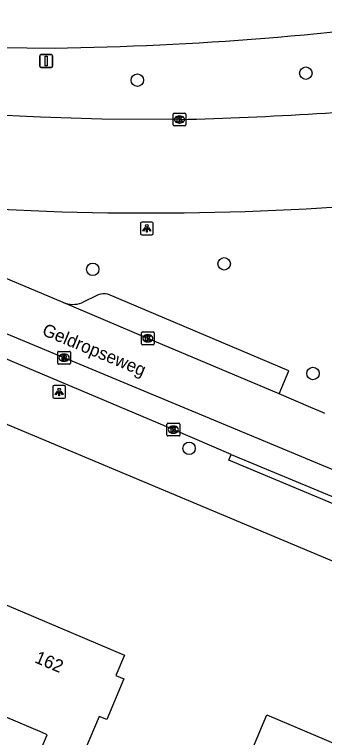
# Model space of a CAD drawing. Extents: x 162074 to 163034, y 381824 to 382557.
# Drawn here: x 162536.8 to 162561.2, y 382456.5 to 382513.2 of the extents above; entities that cross this region are included whole.
import ezdxf

# ---------------------------------------------------------------- set-up
doc = ezdxf.new("R2010")
doc.units = 0
for name, color, linetype in [('IMGEO_Boom', 7, 'Continuous'), ('IMGEO_Fietspad_gesloten', 7, 'Continuous'), ('IMGEO_Kolk', 7, 'Continuous'), ('IMGEO_Lichtpunt', 7, 'Continuous'), ('IMGEO_Openbare_ruimte_label', 7, 'Continuous'), ('IMGEO_Pand', 7, 'Continuous'), ('IMGEO_Pand_nummerreeks', 7, 'Continuous'), ('IMGEO_Parkeervlak_open', 7, 'Continuous'), ('IMGEO_Rijbaan_lokaal_gesloten', 7, 'Continuous'), ('IMGEO_Rijbaan_lokaal_open', 7, 'Continuous'), ('IMGEO_Rioolput', 7, 'Continuous'), ('IMGEO_Verkeersbordpaal', 7, 'Continuous'), ('IMGEO_Voetpad_open', 7, 'Continuous')]:
    doc.layers.add(name, color=color, linetype=linetype)

msp = doc.modelspace()

# ---------------------------------------------------------------- linework, layer by layer
at = {"layer": 'IMGEO_Boom'}
for centre in [(162559.707, 382508.595), (162546.472, 382508.042), (162553.29, 382493.636), (162542.964, 382493.207), (162560.271, 382485.028), (162550.536, 382479.153)]:
    msp.add_circle(centre, 0.489, dxfattribs=at)
at = {"layer": 'IMGEO_Fietspad_gesloten'}
for points in [[(162553.843, 382478.68), (162549.296, 382480.629), (162533.557, 382487.255), (162523.867, 382491.324)], [(162553.843, 382478.68), (162562.046, 382475.271)]]:
    msp.add_lwpolyline(points, dxfattribs=at)
at = {"layer": 'IMGEO_Kolk'}
for p, q in [((162549.28, 382504.534), (162549.28, 382505.386)), ((162549.355, 382505.46), (162550.207, 382505.46)), ((162549.768, 382505.24), (162549.793, 382505.24)), ((162550.281, 382505.386), (162550.281, 382504.534)), ((162549.791, 382504.68), (162549.766, 382504.68)), ((162550.207, 382504.46), (162549.355, 382504.46)), ((162546.79, 382487.361), (162546.79, 382488.213)), ((162546.865, 382488.287), (162547.717, 382488.287)), ((162547.791, 382488.213), (162547.791, 382487.361)), ((162547.278, 382488.067), (162547.303, 382488.067)), ((162547.717, 382487.287), (162546.865, 382487.287)), ((162547.301, 382487.507), (162547.276, 382487.507)), ((162548.799, 382480.201), (162548.799, 382481.053)), ((162548.874, 382481.127), (162549.726, 382481.127)), ((162549.287, 382480.907), (162549.312, 382480.907)), ((162549.8, 382481.053), (162549.8, 382480.201)), ((162549.31, 382480.347), (162549.285, 382480.347)), ((162549.726, 382480.127), (162548.874, 382480.127))]:
    msp.add_line(p, q, dxfattribs=at)
for points in [[(162549.28, 382504.534), (162549.28, 382505.386)], [(162549.355, 382505.46), (162550.207, 382505.46)], [(162550.281, 382505.386), (162550.281, 382504.534)], [(162549.601, 382505.16), (162549.724, 382505.16), (162549.724, 382505.009), (162549.854, 382505.16), (162550.018, 382505.16), (162549.872, 382505.009), (162550.025, 382504.76), (162549.873, 382504.76), (162549.788, 382504.924), (162549.724, 382504.857), (162549.724, 382504.76), (162549.601, 382504.76), (162549.601, 382505.16)], [(162550.207, 382504.46), (162549.355, 382504.46)], [(162546.79, 382487.361), (162546.79, 382488.213)], [(162546.865, 382488.287), (162547.717, 382488.287)], [(162547.791, 382488.213), (162547.791, 382487.361)], [(162547.111, 382487.987), (162547.234, 382487.987), (162547.234, 382487.836), (162547.364, 382487.987), (162547.528, 382487.987), (162547.382, 382487.836), (162547.535, 382487.587), (162547.383, 382487.587), (162547.298, 382487.751), (162547.234, 382487.684), (162547.234, 382487.587), (162547.111, 382487.587), (162547.111, 382487.987)], [(162547.717, 382487.287), (162546.865, 382487.287)], [(162548.799, 382480.201), (162548.799, 382481.053)], [(162548.874, 382481.127), (162549.726, 382481.127)], [(162549.12, 382480.827), (162549.243, 382480.827), (162549.243, 382480.676), (162549.373, 382480.827), (162549.537, 382480.827), (162549.391, 382480.676), (162549.544, 382480.427), (162549.392, 382480.427), (162549.307, 382480.591), (162549.243, 382480.524), (162549.243, 382480.427), (162549.12, 382480.427), (162549.12, 382480.827)], [(162549.8, 382481.053), (162549.8, 382480.201)], [(162549.726, 382480.127), (162548.874, 382480.127)]]:
    msp.add_lwpolyline(points, dxfattribs=at)
for centre, start, end in [((162549.357, 382505.384), 91.552, 178.448), ((162549.357, 382505.384), 91.552, 178.448), ((162550.205, 382505.384), 1.552, 88.448), ((162550.205, 382505.384), 1.552, 88.448), ((162549.357, 382504.536), 181.552, 268.448), ((162549.357, 382504.536), 181.552, 268.448), ((162550.205, 382504.536), 271.552, 358.448), ((162550.205, 382504.536), 271.552, 358.448), ((162546.867, 382488.211), 91.552, 178.448), ((162546.867, 382488.211), 91.552, 178.448), ((162547.715, 382488.211), 1.552, 88.448), ((162547.715, 382488.211), 1.552, 88.448), ((162546.867, 382487.363), 181.552, 268.448), ((162546.867, 382487.363), 181.552, 268.448), ((162547.715, 382487.363), 271.552, 358.448), ((162547.715, 382487.363), 271.552, 358.448), ((162548.876, 382481.051), 91.552, 178.448), ((162548.876, 382481.051), 91.552, 178.448), ((162549.724, 382481.051), 1.552, 88.448), ((162549.724, 382481.051), 1.552, 88.448), ((162548.876, 382480.203), 181.552, 268.448), ((162548.876, 382480.203), 181.552, 268.448), ((162549.724, 382480.203), 271.552, 358.448), ((162549.724, 382480.203), 271.552, 358.448)]:
    msp.add_arc(centre, 0.0765, start, end, dxfattribs=at)
for centre, major_axis, ratio, start_param, end_param in [((162549.767, 382504.96), (-0.387, 0.002), 0.722429, 4.712389, 7.853982), ((162549.792, 382504.96), (-0.39, 0.002), 0.717154, 1.570796, 4.712389), ((162547.277, 382487.787), (-0.387, 0.002), 0.722429, 4.712389, 7.853982), ((162547.302, 382487.787), (-0.39, 0.002), 0.717154, 1.570796, 4.712389), ((162549.286, 382480.627), (-0.387, 0.002), 0.722429, 4.712389, 7.853982), ((162549.311, 382480.627), (-0.39, 0.002), 0.717154, 1.570796, 4.712389)]:
    msp.add_ellipse(centre, major_axis=major_axis, ratio=ratio, start_param=start_param, end_param=end_param, dxfattribs=at)
at = {"layer": 'IMGEO_Lichtpunt'}
for p, q in [((162546.718, 382496.816), (162546.718, 382496.009)), ((162546.718, 382496.816), (162546.718, 382496.009)), ((162547.62, 382496.911), (162546.812, 382496.911)), ((162547.62, 382496.911), (162546.812, 382496.911)), ((162547.714, 382496.009), (162547.714, 382496.816)), ((162547.714, 382496.009), (162547.714, 382496.816)), ((162546.812, 382495.915), (162547.62, 382495.915)), ((162546.812, 382495.915), (162547.62, 382495.915)), ((162539.825, 382483.984), (162539.825, 382483.177)), ((162539.825, 382483.984), (162539.825, 382483.177)), ((162540.727, 382484.079), (162539.919, 382484.079)), ((162540.727, 382484.079), (162539.919, 382484.079)), ((162540.821, 382483.177), (162540.821, 382483.984)), ((162540.821, 382483.177), (162540.821, 382483.984)), ((162539.919, 382483.083), (162540.727, 382483.083)), ((162539.919, 382483.083), (162540.727, 382483.083))]:
    msp.add_line(p, q, dxfattribs=at)
for points in [[(162547.092, 382496.48), (162547.131, 382496.452), (162546.943, 382496.19), (162546.905, 382496.217), (162547.092, 382496.48)], [(162547.194, 382496.432), (162547.241, 382496.432), (162547.241, 382496.11), (162547.194, 382496.11), (162547.194, 382496.432)], [(162547.304, 382496.452), (162547.342, 382496.479), (162547.529, 382496.217), (162547.49, 382496.189), (162547.304, 382496.452)], [(162540.199, 382483.648), (162540.238, 382483.62), (162540.05, 382483.358), (162540.012, 382483.385), (162540.199, 382483.648)], [(162540.411, 382483.62), (162540.449, 382483.647), (162540.636, 382483.385), (162540.597, 382483.357), (162540.411, 382483.62)], [(162540.301, 382483.6), (162540.348, 382483.6), (162540.348, 382483.278), (162540.301, 382483.278), (162540.301, 382483.6)]]:
    msp.add_lwpolyline(points, dxfattribs=at)
for centre in [(162547.217, 382496.614), (162540.324, 382483.782)]:
    msp.add_circle(centre, 0.0994, dxfattribs=at)
for centre, start, end in [((162546.812, 382496.816), 90, 180), ((162546.812, 382496.816), 90, 180), ((162547.62, 382496.816), 0, 90), ((162547.62, 382496.816), 0, 90), ((162546.812, 382496.009), 180, 270), ((162546.812, 382496.009), 180, 270), ((162547.62, 382496.009), 270, 0), ((162547.62, 382496.009), 270, 360), ((162539.919, 382483.984), 90, 180), ((162539.919, 382483.984), 90, 180), ((162540.727, 382483.984), 0, 90), ((162540.727, 382483.984), 0, 90), ((162539.919, 382483.177), 180, 270), ((162539.919, 382483.177), 180, 270), ((162540.727, 382483.177), 270, 0), ((162540.727, 382483.177), 270, 360)]:
    msp.add_arc(centre, 0.0946, start, end, dxfattribs=at)
at = {"layer": 'IMGEO_Pand'}
for points in [[(162536.214, 382466.853), (162545.458, 382462.933), (162544.778, 382461.328), (162545.416, 382461.057), (162544.064, 382457.868), (162543.471, 382458.119), (162539.438, 382448.608), (162536.492, 382449.857), (162539.383, 382456.674), (162538.978, 382456.846), (162533.041, 382459.363)], [(162563.083, 382447.37), (162556.671, 382450.088), (162553.548, 382442.722), (162550.601, 382443.971), (162554.7, 382453.638), (162556.651, 382458.241), (162566.01, 382454.273)]]:
    msp.add_lwpolyline(points, dxfattribs=at)
at = {"layer": 'IMGEO_Parkeervlak_open'}
for points in [[(162543.383, 382491.19), (162542.104, 382490.576)], [(162557.62, 382483.429), (162558.378, 382485.24), (162544.162, 382491.244)]]:
    msp.add_lwpolyline(points, dxfattribs=at)
for centre, radius, start, end in [((162543.842, 382490.215), 1.078, 72.7263, 115.2045), ((162541.401, 382492.518), 2.065, 248.0799, 289.899)]:
    msp.add_arc(centre, radius, start, end, dxfattribs=at)
at = {"layer": 'IMGEO_Rijbaan_lokaal_gesloten'}
for points in [[(162513.055, 382511.37), (162523.035, 382510.893), (162529.055, 382510.701), (162539.954, 382510.571)], [(162549.777, 382504.959), (162543.671, 382504.983), (162538.859, 382505.153), (162534.465, 382505.356), (162528.241, 382505.765)]]:
    msp.add_lwpolyline(points, dxfattribs=at)
for centre, radius, start, end in [((162536.373, 382763.246), 252.701, 270.81197, 278.31653), ((162541.804, 382819.08), 314.222, 271.45395, 275.39542), ((162547.316, 382725.761), 228.137, 265.58112, 275.23655)]:
    msp.add_arc(centre, radius, start, end, dxfattribs=at)
at = {"layer": 'IMGEO_Rijbaan_lokaal_open'}
for points in [[(162540.63, 382490.602), (162526.122, 382496.703)], [(162566.754, 382475.425), (162524.41, 382493.044)], [(162557.62, 382483.429), (162547.286, 382487.786), (162540.63, 382490.602)], [(162561.209, 382481.902), (162561.053, 382481.968), (162560.115, 382482.367), (162557.62, 382483.429)]]:
    msp.add_lwpolyline(points, dxfattribs=at)
at = {"layer": 'IMGEO_Rioolput'}
for p, q in [((162540.209, 382485.839), (162540.209, 382486.691)), ((162540.284, 382486.765), (162541.136, 382486.765)), ((162540.697, 382486.545), (162540.722, 382486.545)), ((162541.21, 382486.691), (162541.21, 382485.839)), ((162540.72, 382485.985), (162540.695, 382485.985)), ((162541.136, 382485.765), (162540.284, 382485.765))]:
    msp.add_line(p, q, dxfattribs=at)
for points in [[(162540.209, 382485.839), (162540.209, 382486.691)], [(162540.284, 382486.765), (162541.136, 382486.765)], [(162540.798, 382486.463), (162540.546, 382486.465), (162540.546, 382486.065)], [(162541.21, 382486.691), (162541.21, 382485.839)], [(162540.546, 382486.065), (162540.67, 382486.065), (162540.67, 382486.227), (162540.681, 382486.227)], [(162540.724, 382486.384), (162540.67, 382486.384), (162540.67, 382486.303)], [(162540.67, 382486.303), (162540.722, 382486.303)], [(162540.728, 382486.198), (162540.799, 382486.065), (162540.939, 382486.065), (162540.874, 382486.191)], [(162541.136, 382485.765), (162540.284, 382485.765)]]:
    msp.add_lwpolyline(points, dxfattribs=at)
for centre, radius, start, end in [((162540.286, 382486.689), 0.0765, 91.552, 178.448), ((162540.286, 382486.689), 0.0765, 91.552, 178.448), ((162540.797, 382486.353), 0.109, 350.3612, 89.416), ((162541.134, 382486.689), 0.0765, 1.552, 88.448), ((162541.134, 382486.689), 0.0765, 1.552, 88.448), ((162540.68, 382486.174), 0.0533, 26.0293, 88.6989), ((162540.706, 382486.492), 0.19, 274.7715, 282.9687), ((162540.73, 382486.288), 0.0964, 77.0061, 93.1865), ((162540.744, 382486.345), 0.0378, 276.6634, 79.6772), ((162540.795, 382486.353), 0.112, 277.5842, 350.9817), ((162540.779, 382486.138), 0.108, 29.5134, 73.7905), ((162540.286, 382485.841), 0.0765, 181.552, 268.448), ((162540.286, 382485.841), 0.0765, 181.552, 268.448), ((162541.134, 382485.841), 0.0765, 271.552, 358.448), ((162541.134, 382485.841), 0.0765, 271.552, 358.448)]:
    msp.add_arc(centre, radius, start, end, dxfattribs=at)
for centre, major_axis, ratio, start_param, end_param in [((162540.696, 382486.265), (-0.387, 0.002), 0.722429, 4.712389, 7.853982), ((162540.721, 382486.265), (-0.39, 0.002), 0.717154, 1.570796, 4.712389)]:
    msp.add_ellipse(centre, major_axis=major_axis, ratio=ratio, start_param=start_param, end_param=end_param, dxfattribs=at)
at = {"layer": 'IMGEO_Verkeersbordpaal'}
for p, q in [((162538.813, 382509.148), (162538.813, 382509.948)), ((162538.813, 382509.948), (162538.813, 382509.148)), ((162538.913, 382510.048), (162539.703, 382510.048)), ((162539.703, 382510.048), (162538.913, 382510.048)), ((162539.803, 382509.948), (162539.803, 382509.148)), ((162539.803, 382509.148), (162539.803, 382509.948)), ((162539.703, 382509.048), (162538.913, 382509.048)), ((162538.913, 382509.048), (162539.703, 382509.048))]:
    msp.add_line(p, q, dxfattribs=at)
msp.add_lwpolyline([(162539.233, 382509.923), (162539.383, 382509.923), (162539.383, 382509.173), (162539.233, 382509.173), (162539.233, 382509.923)], dxfattribs=at)
for centre, start, end in [((162538.913, 382509.948), 90, 180), ((162538.913, 382509.948), 90, 180), ((162539.703, 382509.948), 0, 90), ((162539.703, 382509.948), 360, 90), ((162538.913, 382509.148), 180, 270), ((162538.913, 382509.148), 180, 270), ((162539.703, 382509.148), 270, 0), ((162539.703, 382509.148), 270, 0)]:
    msp.add_arc(centre, 0.1, start, end, dxfattribs=at)
at = {"layer": 'IMGEO_Voetpad_open'}
for points in [[(162564.361, 382469.237), (162500, 382496.185), (162492.214, 382499.445)], [(162562.046, 382475.271), (162561.855, 382474.81), (162553.652, 382478.219), (162553.843, 382478.68)]]:
    msp.add_lwpolyline(points, dxfattribs=at)

# ---------------------------------------------------------------- texts
at = {"layer": 'IMGEO_Openbare_ruimte_label'}
msp.add_text('Geldropseweg', height=1, rotation=337.5388, dxfattribs=at).set_placement((162538.911, 382488.076))
at = {"layer": 'IMGEO_Pand_nummerreeks'}
msp.add_text('162', height=1, rotation=337.1619, dxfattribs=at).set_placement((162538.329, 382462.376))

doc.saveas('drawing.dxf')
